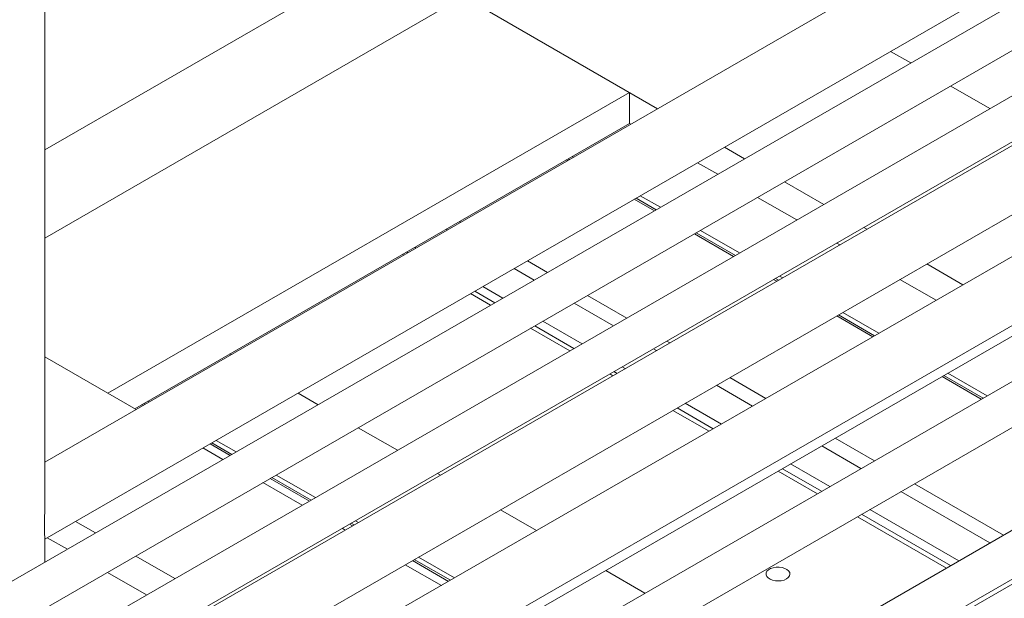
# Model space of a CAD drawing. Header units: millimetres. Extents: x 525 to 29324, y 175 to 20618.
# Tile 500 of 588: x 24418 to 24910, y 13999 to 14289. Entities that reach past the tile are written whole.
import ezdxf

# ---------------------------------------------------------------- set-up
doc = ezdxf.new("R2010")
doc.units = ezdxf.units.MM
doc.linetypes.add('SLD-Continua', pattern=[0])

msp = doc.modelspace()

# ---------------------------------------------------------------- linework, layer by layer
at = {"color": 7, "linetype": 'SLD-Continua', "lineweight": 18, "ltscale": 35}
for p, q in [((25847, 14571.62), (24666.13, 13890.09)), ((25847, 14547.14), (24708.55, 13890.09)), ((25847, 14544.69), (24710.68, 13888.87)), ((25207.9, 14465.86), (24345.76, 13968.28)), ((24355.76, 13950.96), (25217.9, 14448.54)), ((25247.5, 14443.01), (24385.36, 13945.43)), ((24430.29, 14041.93), (24430.29, 14431.93)), ((24395.36, 13928.1), (25257.5, 14425.68)), ((25001.34, 14396.81), (24430.29, 14067.23)), ((25209.64, 14396.29), (24440.84, 13952.57)), ((24430.29, 14223.47), (24722.7, 14392.23)), ((24430.29, 14223.47), (24722.7, 14392.23)), ((24430.29, 14223.47), (24722.7, 14392.23)), ((24430.29, 14223.47), (24722.7, 14392.23)), ((24430.29, 14223.47), (24722.7, 14392.23)), ((24430.29, 14223.47), (24722.7, 14392.23)), ((24430.29, 14223.47), (24722.7, 14392.23)), ((24430.29, 14223.47), (24722.7, 14392.23)), ((24430.29, 14028.67), (25018.04, 14367.88)), ((24455.84, 13926.59), (25224.64, 14370.3)), ((25257.73, 14368.53), (24488.92, 13924.82)), ((24503.92, 13898.84), (25272.72, 14342.55)), ((24502.13, 13892.52), (25217.91, 14305.63)), ((24430.29, 14179.38), (24639.61, 14300.19)), ((24430.29, 14179.38), (24639.61, 14300.19)), ((24430.29, 14179.38), (24639.61, 14300.19)), ((24430.29, 14179.38), (24639.61, 14300.19)), ((24430.29, 14179.38), (24639.61, 14300.19)), ((24430.29, 14179.38), (24639.61, 14300.19)), ((24430.29, 14179.38), (24639.61, 14300.19)), ((24430.29, 14179.38), (24639.61, 14300.19)), ((25247.5, 14300.09), (24531.73, 13886.99)), ((24736.77, 14244.11), (24639.61, 14300.19)), ((24736.77, 14244.11), (24639.61, 14300.19)), ((24736.77, 14244.11), (24639.61, 14300.19)), ((24736.77, 14244.11), (24639.61, 14300.19)), ((24736.77, 14244.11), (24639.61, 14300.19)), ((24736.77, 14244.11), (24639.61, 14300.19)), ((24736.77, 14244.11), (24639.61, 14300.19)), ((24736.77, 14244.11), (24639.61, 14300.19)), ((24722.7, 14252.24), (24639.61, 14300.19)), ((24722.7, 14252.24), (24639.61, 14300.19)), ((24722.7, 14252.24), (24639.61, 14300.19)), ((24722.7, 14252.24), (24639.61, 14300.19)), ((24722.7, 14252.24), (24639.61, 14300.19)), ((24722.7, 14252.24), (24639.61, 14300.19)), ((24722.7, 14252.24), (24639.61, 14300.19)), ((24722.7, 14252.24), (24639.61, 14300.19)), ((24541.73, 13869.67), (25257.51, 14282.78)), ((24863.31, 14266.98), (24853.27, 14272.78)), ((24863.31, 14266.98), (24853.27, 14272.78)), ((24863.31, 14266.98), (24853.27, 14272.78)), ((24863.31, 14266.98), (24853.27, 14272.78)), ((24863.31, 14266.98), (24853.27, 14272.78)), ((24863.31, 14266.98), (24853.27, 14272.78)), ((24863.31, 14266.98), (24853.27, 14272.78)), ((24863.31, 14266.98), (24853.27, 14272.78)), ((24902.91, 14244.13), (24883.32, 14255.44)), ((24902.91, 14244.13), (24883.32, 14255.44)), ((24902.91, 14244.13), (24883.32, 14255.44)), ((24902.91, 14244.13), (24883.32, 14255.44)), ((24902.91, 14244.13), (24883.32, 14255.44)), ((24902.91, 14244.13), (24883.32, 14255.44)), ((24902.91, 14244.13), (24883.32, 14255.44)), ((24902.91, 14244.13), (24883.32, 14255.44)), ((24461.88, 14101.71), (24722.7, 14252.24)), ((24461.88, 14101.71), (24722.7, 14252.24)), ((24461.88, 14101.71), (24722.7, 14252.24)), ((24461.88, 14101.71), (24722.7, 14252.24)), ((24461.88, 14101.71), (24722.7, 14252.24)), ((24461.88, 14101.71), (24722.7, 14252.24)), ((24461.88, 14101.71), (24722.7, 14252.24)), ((24461.88, 14101.71), (24722.7, 14252.24)), ((24722.7, 14236.72), (24722.7, 14252.24)), ((24722.7, 14236.72), (24722.7, 14252.24)), ((24722.7, 14236.72), (24722.7, 14252.24)), ((24722.7, 14236.72), (24722.7, 14252.24)), ((24722.7, 14236.72), (24722.7, 14252.24)), ((24722.7, 14236.72), (24722.7, 14252.24)), ((24722.7, 14236.72), (24722.7, 14252.24)), ((24722.7, 14236.72), (24722.7, 14252.24)), ((24475.32, 14093.95), (24722.7, 14236.72)), ((24475.32, 14093.95), (24722.7, 14236.72)), ((24475.32, 14093.95), (24722.7, 14236.72)), ((24475.32, 14093.95), (24722.7, 14236.72)), ((24475.32, 14093.95), (24722.7, 14236.72)), ((24475.32, 14093.95), (24722.7, 14236.72)), ((24475.32, 14093.95), (24722.7, 14236.72)), ((24475.32, 14093.95), (24722.7, 14236.72)), ((24723.33, 14236.35), (24722.7, 14236.72)), ((24723.33, 14236.35), (24722.7, 14236.72)), ((24723.33, 14236.35), (24722.7, 14236.72)), ((24723.33, 14236.35), (24722.7, 14236.72)), ((24723.33, 14236.35), (24722.7, 14236.72)), ((24723.33, 14236.35), (24722.7, 14236.72)), ((24723.33, 14236.35), (24722.7, 14236.72)), ((24723.33, 14236.35), (24722.7, 14236.72)), ((24780.23, 14219.03), (24770.18, 14224.83)), ((24780.23, 14219.03), (24770.18, 14224.83)), ((24780.23, 14219.03), (24770.18, 14224.83)), ((24780.23, 14219.03), (24770.18, 14224.83)), ((24780.23, 14219.03), (24770.18, 14224.83)), ((24780.23, 14219.03), (24770.18, 14224.83)), ((24780.23, 14219.03), (24770.18, 14224.83)), ((24780.23, 14219.03), (24770.18, 14224.83)), ((24692.6, 14218.62), (24691.97, 14218.99)), ((24692.6, 14218.62), (24691.97, 14218.99)), ((24692.6, 14218.62), (24691.97, 14218.99)), ((24692.6, 14218.62), (24691.97, 14218.99)), ((24692.6, 14218.62), (24691.97, 14218.99)), ((24692.6, 14218.62), (24691.97, 14218.99)), ((24692.6, 14218.62), (24691.97, 14218.99)), ((24692.6, 14218.62), (24691.97, 14218.99)), ((24694.69, 14219.83), (24694.06, 14220.19)), ((24694.69, 14219.83), (24694.06, 14220.19)), ((24694.69, 14219.83), (24694.06, 14220.19)), ((24694.69, 14219.83), (24694.06, 14220.19)), ((24694.69, 14219.83), (24694.06, 14220.19)), ((24694.69, 14219.83), (24694.06, 14220.19)), ((24694.69, 14219.83), (24694.06, 14220.19)), ((24694.69, 14219.83), (24694.06, 14220.19)), ((24691.06, 14218.46), (24691.69, 14218.1)), ((24691.06, 14218.46), (24691.69, 14218.1)), ((24691.06, 14218.46), (24691.69, 14218.1)), ((24691.06, 14218.46), (24691.69, 14218.1)), ((24691.06, 14218.46), (24691.69, 14218.1)), ((24691.06, 14218.46), (24691.69, 14218.1)), ((24691.06, 14218.46), (24691.69, 14218.1)), ((24691.06, 14218.46), (24691.69, 14218.1)), ((24766.79, 14211.27), (24756.74, 14217.07)), ((24766.79, 14211.27), (24756.74, 14217.07)), ((24766.79, 14211.27), (24756.74, 14217.07)), ((24766.79, 14211.27), (24756.74, 14217.07)), ((24766.79, 14211.27), (24756.74, 14217.07)), ((24766.79, 14211.27), (24756.74, 14217.07)), ((24766.79, 14211.27), (24756.74, 14217.07)), ((24766.79, 14211.27), (24756.74, 14217.07)), ((24819.83, 14196.18), (24800.23, 14207.49)), ((24819.83, 14196.18), (24800.23, 14207.49)), ((24819.83, 14196.18), (24800.23, 14207.49)), ((24819.83, 14196.18), (24800.23, 14207.49)), ((24819.83, 14196.18), (24800.23, 14207.49)), ((24819.83, 14196.18), (24800.23, 14207.49)), ((24819.83, 14196.18), (24800.23, 14207.49)), ((24819.83, 14196.18), (24800.23, 14207.49)), ((24736.06, 14193.54), (24726.01, 14199.34)), ((24736.06, 14193.54), (24726.01, 14199.34)), ((24736.06, 14193.54), (24726.01, 14199.34)), ((24736.06, 14193.54), (24726.01, 14199.34)), ((24736.06, 14193.54), (24726.01, 14199.34)), ((24736.06, 14193.54), (24726.01, 14199.34)), ((24736.06, 14193.54), (24726.01, 14199.34)), ((24736.06, 14193.54), (24726.01, 14199.34)), ((24738.15, 14194.75), (24728.1, 14200.54)), ((24738.15, 14194.75), (24728.1, 14200.54)), ((24738.15, 14194.75), (24728.1, 14200.54)), ((24738.15, 14194.75), (24728.1, 14200.54)), ((24738.15, 14194.75), (24728.1, 14200.54)), ((24738.15, 14194.75), (24728.1, 14200.54)), ((24738.15, 14194.75), (24728.1, 14200.54)), ((24738.15, 14194.75), (24728.1, 14200.54)), ((24806.39, 14188.42), (24786.79, 14199.73)), ((24806.39, 14188.42), (24786.79, 14199.73)), ((24806.39, 14188.42), (24786.79, 14199.73)), ((24806.39, 14188.42), (24786.79, 14199.73)), ((24806.39, 14188.42), (24786.79, 14199.73)), ((24806.39, 14188.42), (24786.79, 14199.73)), ((24806.39, 14188.42), (24786.79, 14199.73)), ((24806.39, 14188.42), (24786.79, 14199.73)), ((24725.1, 14198.81), (24735.15, 14193.01)), ((24725.1, 14198.81), (24735.15, 14193.01)), ((24725.1, 14198.81), (24735.15, 14193.01)), ((24725.1, 14198.81), (24735.15, 14193.01)), ((24725.1, 14198.81), (24735.15, 14193.01)), ((24725.1, 14198.81), (24735.15, 14193.01)), ((24725.1, 14198.81), (24735.15, 14193.01)), ((24725.1, 14198.81), (24735.15, 14193.01)), ((24638.26, 14187.26), (24637.63, 14187.62)), ((24638.26, 14187.26), (24637.63, 14187.62)), ((24638.26, 14187.26), (24637.63, 14187.62)), ((24638.26, 14187.26), (24637.63, 14187.62)), ((24638.26, 14187.26), (24637.63, 14187.62)), ((24638.26, 14187.26), (24637.63, 14187.62)), ((24638.26, 14187.26), (24637.63, 14187.62)), ((24638.26, 14187.26), (24637.63, 14187.62)), ((24841.38, 14183.74), (24839.83, 14184.63)), ((24841.38, 14183.74), (24839.83, 14184.63)), ((24841.38, 14183.74), (24839.83, 14184.63)), ((24841.38, 14183.74), (24839.83, 14184.63)), ((24841.38, 14183.74), (24839.83, 14184.63)), ((24841.38, 14183.74), (24839.83, 14184.63)), ((24841.38, 14183.74), (24839.83, 14184.63)), ((24841.38, 14183.74), (24839.83, 14184.63)), ((24631.58, 14183.4), (24630.95, 14183.77)), ((24631.58, 14183.4), (24630.95, 14183.77)), ((24631.58, 14183.4), (24630.95, 14183.77)), ((24631.58, 14183.4), (24630.95, 14183.77)), ((24631.58, 14183.4), (24630.95, 14183.77)), ((24631.58, 14183.4), (24630.95, 14183.77)), ((24631.58, 14183.4), (24630.95, 14183.77)), ((24631.58, 14183.4), (24630.95, 14183.77)), ((24755.16, 14181.47), (24774.75, 14170.16)), ((24755.16, 14181.47), (24774.75, 14170.16)), ((24755.16, 14181.47), (24774.75, 14170.16)), ((24755.16, 14181.47), (24774.75, 14170.16)), ((24755.16, 14181.47), (24774.75, 14170.16)), ((24755.16, 14181.47), (24774.75, 14170.16)), ((24755.16, 14181.47), (24774.75, 14170.16)), ((24755.16, 14181.47), (24774.75, 14170.16)), ((24775.66, 14170.69), (24756.06, 14181.99)), ((24775.66, 14170.69), (24756.06, 14181.99)), ((24775.66, 14170.69), (24756.06, 14181.99)), ((24775.66, 14170.69), (24756.06, 14181.99)), ((24775.66, 14170.69), (24756.06, 14181.99)), ((24775.66, 14170.69), (24756.06, 14181.99)), ((24775.66, 14170.69), (24756.06, 14181.99)), ((24775.66, 14170.69), (24756.06, 14181.99)), ((24777.75, 14171.89), (24758.15, 14183.2)), ((24777.75, 14171.89), (24758.15, 14183.2)), ((24777.75, 14171.89), (24758.15, 14183.2)), ((24777.75, 14171.89), (24758.15, 14183.2)), ((24777.75, 14171.89), (24758.15, 14183.2)), ((24777.75, 14171.89), (24758.15, 14183.2)), ((24777.75, 14171.89), (24758.15, 14183.2)), ((24777.75, 14171.89), (24758.15, 14183.2)), ((24615.94, 14174.38), (24615.31, 14174.74)), ((24615.94, 14174.38), (24615.31, 14174.74)), ((24615.94, 14174.38), (24615.31, 14174.74)), ((24615.94, 14174.38), (24615.31, 14174.74)), ((24615.94, 14174.38), (24615.31, 14174.74)), ((24615.94, 14174.38), (24615.31, 14174.74)), ((24615.94, 14174.38), (24615.31, 14174.74)), ((24615.94, 14174.38), (24615.31, 14174.74)), ((24827.93, 14175.98), (24826.39, 14176.87)), ((24827.93, 14175.98), (24826.39, 14176.87)), ((24827.93, 14175.98), (24826.39, 14176.87)), ((24827.93, 14175.98), (24826.39, 14176.87)), ((24827.93, 14175.98), (24826.39, 14176.87)), ((24827.93, 14175.98), (24826.39, 14176.87)), ((24827.93, 14175.98), (24826.39, 14176.87)), ((24827.93, 14175.98), (24826.39, 14176.87)), ((24609.79, 14170.83), (24609.16, 14171.19)), ((24609.79, 14170.83), (24609.16, 14171.19)), ((24609.79, 14170.83), (24609.16, 14171.19)), ((24609.79, 14170.83), (24609.16, 14171.19)), ((24609.79, 14170.83), (24609.16, 14171.19)), ((24609.79, 14170.83), (24609.16, 14171.19)), ((24609.79, 14170.83), (24609.16, 14171.19)), ((24609.79, 14170.83), (24609.16, 14171.19)), ((24611.88, 14172.03), (24611.25, 14172.4)), ((24611.88, 14172.03), (24611.25, 14172.4)), ((24611.88, 14172.03), (24611.25, 14172.4)), ((24611.88, 14172.03), (24611.25, 14172.4)), ((24611.88, 14172.03), (24611.25, 14172.4)), ((24611.88, 14172.03), (24611.25, 14172.4)), ((24611.88, 14172.03), (24611.25, 14172.4)), ((24611.88, 14172.03), (24611.25, 14172.4)), ((24681.72, 14162.18), (24671.67, 14167.97)), ((24681.72, 14162.18), (24671.67, 14167.97)), ((24681.72, 14162.18), (24671.67, 14167.97)), ((24681.72, 14162.18), (24671.67, 14167.97)), ((24681.72, 14162.18), (24671.67, 14167.97)), ((24681.72, 14162.18), (24671.67, 14167.97)), ((24681.72, 14162.18), (24671.67, 14167.97)), ((24681.72, 14162.18), (24671.67, 14167.97)), ((24889.46, 14155.99), (24871.38, 14166.42)), ((24889.46, 14155.99), (24871.38, 14166.42)), ((24889.46, 14155.99), (24871.38, 14166.42)), ((24889.46, 14155.99), (24871.38, 14166.42)), ((24889.46, 14155.99), (24871.38, 14166.42)), ((24889.46, 14155.99), (24871.38, 14166.42)), ((24889.46, 14155.99), (24871.38, 14166.42)), ((24889.46, 14155.99), (24871.38, 14166.42)), ((24675.04, 14158.32), (24664.99, 14164.12)), ((24675.04, 14158.32), (24664.99, 14164.12)), ((24675.04, 14158.32), (24664.99, 14164.12)), ((24675.04, 14158.32), (24664.99, 14164.12)), ((24675.04, 14158.32), (24664.99, 14164.12)), ((24675.04, 14158.32), (24664.99, 14164.12)), ((24675.04, 14158.32), (24664.99, 14164.12)), ((24675.04, 14158.32), (24664.99, 14164.12)), ((24799.3, 14159.46), (24797.75, 14160.35)), ((24799.3, 14159.46), (24797.75, 14160.35)), ((24799.3, 14159.46), (24797.75, 14160.35)), ((24799.3, 14159.46), (24797.75, 14160.35)), ((24799.3, 14159.46), (24797.75, 14160.35)), ((24799.3, 14159.46), (24797.75, 14160.35)), ((24799.3, 14159.46), (24797.75, 14160.35)), ((24799.3, 14159.46), (24797.75, 14160.35)), ((24659.4, 14149.3), (24649.35, 14155.09)), ((24659.4, 14149.3), (24649.35, 14155.09)), ((24659.4, 14149.3), (24649.35, 14155.09)), ((24659.4, 14149.3), (24649.35, 14155.09)), ((24659.4, 14149.3), (24649.35, 14155.09)), ((24659.4, 14149.3), (24649.35, 14155.09)), ((24659.4, 14149.3), (24649.35, 14155.09)), ((24659.4, 14149.3), (24649.35, 14155.09)), ((24794.75, 14158.61), (24796.3, 14157.72)), ((24794.75, 14158.61), (24796.3, 14157.72)), ((24794.75, 14158.61), (24796.3, 14157.72)), ((24794.75, 14158.61), (24796.3, 14157.72)), ((24794.75, 14158.61), (24796.3, 14157.72)), ((24794.75, 14158.61), (24796.3, 14157.72)), ((24794.75, 14158.61), (24796.3, 14157.72)), ((24794.75, 14158.61), (24796.3, 14157.72)), ((24797.21, 14158.25), (24795.66, 14159.14)), ((24797.21, 14158.25), (24795.66, 14159.14)), ((24797.21, 14158.25), (24795.66, 14159.14)), ((24797.21, 14158.25), (24795.66, 14159.14)), ((24797.21, 14158.25), (24795.66, 14159.14)), ((24797.21, 14158.25), (24795.66, 14159.14)), ((24797.21, 14158.25), (24795.66, 14159.14)), ((24797.21, 14158.25), (24795.66, 14159.14)), ((24876.02, 14148.23), (24857.94, 14158.66)), ((24876.02, 14148.23), (24857.94, 14158.66)), ((24876.02, 14148.23), (24857.94, 14158.66)), ((24876.02, 14148.23), (24857.94, 14158.66)), ((24876.02, 14148.23), (24857.94, 14158.66)), ((24876.02, 14148.23), (24857.94, 14158.66)), ((24876.02, 14148.23), (24857.94, 14158.66)), ((24876.02, 14148.23), (24857.94, 14158.66)), ((24653.25, 14145.75), (24643.2, 14151.55)), ((24653.25, 14145.75), (24643.2, 14151.55)), ((24653.25, 14145.75), (24643.2, 14151.55)), ((24653.25, 14145.75), (24643.2, 14151.55)), ((24653.25, 14145.75), (24643.2, 14151.55)), ((24653.25, 14145.75), (24643.2, 14151.55)), ((24653.25, 14145.75), (24643.2, 14151.55)), ((24653.25, 14145.75), (24643.2, 14151.55)), ((24655.34, 14146.95), (24645.29, 14152.75)), ((24655.34, 14146.95), (24645.29, 14152.75)), ((24655.34, 14146.95), (24645.29, 14152.75)), ((24655.34, 14146.95), (24645.29, 14152.75)), ((24655.34, 14146.95), (24645.29, 14152.75)), ((24655.34, 14146.95), (24645.29, 14152.75)), ((24655.34, 14146.95), (24645.29, 14152.75)), ((24655.34, 14146.95), (24645.29, 14152.75)), ((24721.32, 14139.32), (24701.72, 14150.63)), ((24721.32, 14139.32), (24701.72, 14150.63)), ((24721.32, 14139.32), (24701.72, 14150.63)), ((24721.32, 14139.32), (24701.72, 14150.63)), ((24721.32, 14139.32), (24701.72, 14150.63)), ((24721.32, 14139.32), (24701.72, 14150.63)), ((24721.32, 14139.32), (24701.72, 14150.63)), ((24721.32, 14139.32), (24701.72, 14150.63)), ((24714.64, 14135.47), (24695.05, 14146.78)), ((24714.64, 14135.47), (24695.05, 14146.78)), ((24714.64, 14135.47), (24695.05, 14146.78)), ((24714.64, 14135.47), (24695.05, 14146.78)), ((24714.64, 14135.47), (24695.05, 14146.78)), ((24714.64, 14135.47), (24695.05, 14146.78)), ((24714.64, 14135.47), (24695.05, 14146.78)), ((24714.64, 14135.47), (24695.05, 14146.78)), ((24826.3, 14140.41), (24844.38, 14129.97)), ((24826.3, 14140.41), (24844.38, 14129.97)), ((24826.3, 14140.41), (24844.38, 14129.97)), ((24826.3, 14140.41), (24844.38, 14129.97)), ((24826.3, 14140.41), (24844.38, 14129.97)), ((24826.3, 14140.41), (24844.38, 14129.97)), ((24826.3, 14140.41), (24844.38, 14129.97)), ((24826.3, 14140.41), (24844.38, 14129.97)), ((24845.29, 14130.5), (24827.21, 14140.93)), ((24845.29, 14130.5), (24827.21, 14140.93)), ((24845.29, 14130.5), (24827.21, 14140.93)), ((24845.29, 14130.5), (24827.21, 14140.93)), ((24845.29, 14130.5), (24827.21, 14140.93)), ((24845.29, 14130.5), (24827.21, 14140.93)), ((24845.29, 14130.5), (24827.21, 14140.93)), ((24845.29, 14130.5), (24827.21, 14140.93)), ((24847.38, 14131.7), (24829.3, 14142.14)), ((24847.38, 14131.7), (24829.3, 14142.14)), ((24847.38, 14131.7), (24829.3, 14142.14)), ((24847.38, 14131.7), (24829.3, 14142.14)), ((24847.38, 14131.7), (24829.3, 14142.14)), ((24847.38, 14131.7), (24829.3, 14142.14)), ((24847.38, 14131.7), (24829.3, 14142.14)), ((24847.38, 14131.7), (24829.3, 14142.14)), ((24694.94, 14124.1), (24675.35, 14135.41)), ((24694.94, 14124.1), (24675.35, 14135.41)), ((24694.94, 14124.1), (24675.35, 14135.41)), ((24694.94, 14124.1), (24675.35, 14135.41)), ((24694.94, 14124.1), (24675.35, 14135.41)), ((24694.94, 14124.1), (24675.35, 14135.41)), ((24694.94, 14124.1), (24675.35, 14135.41)), ((24694.94, 14124.1), (24675.35, 14135.41)), ((24699, 14126.44), (24679.41, 14137.75)), ((24699, 14126.44), (24679.41, 14137.75)), ((24699, 14126.44), (24679.41, 14137.75)), ((24699, 14126.44), (24679.41, 14137.75)), ((24699, 14126.44), (24679.41, 14137.75)), ((24699, 14126.44), (24679.41, 14137.75)), ((24699, 14126.44), (24679.41, 14137.75)), ((24699, 14126.44), (24679.41, 14137.75)), ((24692.85, 14122.89), (24673.26, 14134.2)), ((24692.85, 14122.89), (24673.26, 14134.2)), ((24692.85, 14122.89), (24673.26, 14134.2)), ((24692.85, 14122.89), (24673.26, 14134.2)), ((24692.85, 14122.89), (24673.26, 14134.2)), ((24692.85, 14122.89), (24673.26, 14134.2)), ((24692.85, 14122.89), (24673.26, 14134.2)), ((24692.85, 14122.89), (24673.26, 14134.2)), ((24742.86, 14126.89), (24741.32, 14127.78)), ((24742.86, 14126.89), (24741.32, 14127.78)), ((24742.86, 14126.89), (24741.32, 14127.78)), ((24742.86, 14126.89), (24741.32, 14127.78)), ((24742.86, 14126.89), (24741.32, 14127.78)), ((24742.86, 14126.89), (24741.32, 14127.78)), ((24742.86, 14126.89), (24741.32, 14127.78)), ((24742.86, 14126.89), (24741.32, 14127.78)), ((24523.57, 14121.07), (24522.94, 14121.43)), ((24523.57, 14121.07), (24522.94, 14121.43)), ((24523.57, 14121.07), (24522.94, 14121.43)), ((24523.57, 14121.07), (24522.94, 14121.43)), ((24523.57, 14121.07), (24522.94, 14121.43)), ((24523.57, 14121.07), (24522.94, 14121.43)), ((24523.57, 14121.07), (24522.94, 14121.43)), ((24523.57, 14121.07), (24522.94, 14121.43)), ((24736.19, 14123.03), (24734.64, 14123.92)), ((24736.19, 14123.03), (24734.64, 14123.92)), ((24736.19, 14123.03), (24734.64, 14123.92)), ((24736.19, 14123.03), (24734.64, 14123.92)), ((24736.19, 14123.03), (24734.64, 14123.92)), ((24736.19, 14123.03), (24734.64, 14123.92)), ((24736.19, 14123.03), (24734.64, 14123.92)), ((24736.19, 14123.03), (24734.64, 14123.92)), ((24475.96, 14093.58), (24430.29, 14119.94)), ((24475.96, 14093.58), (24430.29, 14119.94)), ((24475.96, 14093.58), (24430.29, 14119.94)), ((24475.96, 14093.58), (24430.29, 14119.94)), ((24475.96, 14093.58), (24430.29, 14119.94)), ((24475.96, 14093.58), (24430.29, 14119.94)), ((24475.96, 14093.58), (24430.29, 14119.94)), ((24475.96, 14093.58), (24430.29, 14119.94)), ((24714.4, 14110.46), (24712.85, 14111.35)), ((24714.4, 14110.46), (24712.85, 14111.35)), ((24714.4, 14110.46), (24712.85, 14111.35)), ((24714.4, 14110.46), (24712.85, 14111.35)), ((24714.4, 14110.46), (24712.85, 14111.35)), ((24714.4, 14110.46), (24712.85, 14111.35)), ((24714.4, 14110.46), (24712.85, 14111.35)), ((24714.4, 14110.46), (24712.85, 14111.35)), ((24716.49, 14111.66), (24714.95, 14112.55)), ((24716.49, 14111.66), (24714.95, 14112.55)), ((24716.49, 14111.66), (24714.95, 14112.55)), ((24716.49, 14111.66), (24714.95, 14112.55)), ((24716.49, 14111.66), (24714.95, 14112.55)), ((24716.49, 14111.66), (24714.95, 14112.55)), ((24716.49, 14111.66), (24714.95, 14112.55)), ((24716.49, 14111.66), (24714.95, 14112.55)), ((24720.55, 14114.01), (24719, 14114.9)), ((24720.55, 14114.01), (24719, 14114.9)), ((24720.55, 14114.01), (24719, 14114.9)), ((24720.55, 14114.01), (24719, 14114.9)), ((24720.55, 14114.01), (24719, 14114.9)), ((24720.55, 14114.01), (24719, 14114.9)), ((24720.55, 14114.01), (24719, 14114.9)), ((24720.55, 14114.01), (24719, 14114.9)), ((24899.47, 14099.23), (24879.87, 14110.54)), ((24899.47, 14099.23), (24879.87, 14110.54)), ((24899.47, 14099.23), (24879.87, 14110.54)), ((24899.47, 14099.23), (24879.87, 14110.54)), ((24899.47, 14099.23), (24879.87, 14110.54)), ((24899.47, 14099.23), (24879.87, 14110.54)), ((24899.47, 14099.23), (24879.87, 14110.54)), ((24899.47, 14099.23), (24879.87, 14110.54)), ((24901.56, 14100.44), (24881.96, 14111.74)), ((24901.56, 14100.44), (24881.96, 14111.74)), ((24901.56, 14100.44), (24881.96, 14111.74)), ((24901.56, 14100.44), (24881.96, 14111.74)), ((24901.56, 14100.44), (24881.96, 14111.74)), ((24901.56, 14100.44), (24881.96, 14111.74)), ((24901.56, 14100.44), (24881.96, 14111.74)), ((24901.56, 14100.44), (24881.96, 14111.74)), ((24784.27, 14095.28), (24766.19, 14105.71)), ((24784.27, 14095.28), (24766.19, 14105.71)), ((24784.27, 14095.28), (24766.19, 14105.71)), ((24784.27, 14095.28), (24766.19, 14105.71)), ((24784.27, 14095.28), (24766.19, 14105.71)), ((24784.27, 14095.28), (24766.19, 14105.71)), ((24784.27, 14095.28), (24766.19, 14105.71)), ((24784.27, 14095.28), (24766.19, 14105.71)), ((24790.95, 14099.13), (24772.87, 14109.57)), ((24790.95, 14099.13), (24772.87, 14109.57)), ((24790.95, 14099.13), (24772.87, 14109.57)), ((24790.95, 14099.13), (24772.87, 14109.57)), ((24790.95, 14099.13), (24772.87, 14109.57)), ((24790.95, 14099.13), (24772.87, 14109.57)), ((24790.95, 14099.13), (24772.87, 14109.57)), ((24790.95, 14099.13), (24772.87, 14109.57)), ((24878.97, 14110.01), (24898.56, 14098.7)), ((24878.97, 14110.01), (24898.56, 14098.7)), ((24878.97, 14110.01), (24898.56, 14098.7)), ((24878.97, 14110.01), (24898.56, 14098.7)), ((24878.97, 14110.01), (24898.56, 14098.7)), ((24878.97, 14110.01), (24898.56, 14098.7)), ((24878.97, 14110.01), (24898.56, 14098.7)), ((24878.97, 14110.01), (24898.56, 14098.7)), ((24567.03, 14095.98), (24556.98, 14101.78)), ((24567.03, 14095.98), (24556.98, 14101.78)), ((24567.03, 14095.98), (24556.98, 14101.78)), ((24567.03, 14095.98), (24556.98, 14101.78)), ((24567.03, 14095.98), (24556.98, 14101.78)), ((24567.03, 14095.98), (24556.98, 14101.78)), ((24567.03, 14095.98), (24556.98, 14101.78)), ((24567.03, 14095.98), (24556.98, 14101.78)), ((24478.93, 14096.03), (24479.56, 14095.66)), ((24478.93, 14096.03), (24479.56, 14095.66)), ((24478.93, 14096.03), (24479.56, 14095.66)), ((24478.93, 14096.03), (24479.56, 14095.66)), ((24478.93, 14096.03), (24479.56, 14095.66)), ((24478.93, 14096.03), (24479.56, 14095.66)), ((24478.93, 14096.03), (24479.56, 14095.66)), ((24478.93, 14096.03), (24479.56, 14095.66)), ((24480.47, 14096.19), (24479.84, 14096.55)), ((24480.47, 14096.19), (24479.84, 14096.55)), ((24480.47, 14096.19), (24479.84, 14096.55)), ((24480.47, 14096.19), (24479.84, 14096.55)), ((24480.47, 14096.19), (24479.84, 14096.55)), ((24480.47, 14096.19), (24479.84, 14096.55)), ((24480.47, 14096.19), (24479.84, 14096.55)), ((24480.47, 14096.19), (24479.84, 14096.55)), ((24482.56, 14097.4), (24481.93, 14097.76)), ((24482.56, 14097.4), (24481.93, 14097.76)), ((24482.56, 14097.4), (24481.93, 14097.76)), ((24482.56, 14097.4), (24481.93, 14097.76)), ((24482.56, 14097.4), (24481.93, 14097.76)), ((24482.56, 14097.4), (24481.93, 14097.76)), ((24482.56, 14097.4), (24481.93, 14097.76)), ((24482.56, 14097.4), (24481.93, 14097.76)), ((24768.63, 14086.25), (24750.55, 14096.69)), ((24768.63, 14086.25), (24750.55, 14096.69)), ((24768.63, 14086.25), (24750.55, 14096.69)), ((24768.63, 14086.25), (24750.55, 14096.69)), ((24768.63, 14086.25), (24750.55, 14096.69)), ((24768.63, 14086.25), (24750.55, 14096.69)), ((24768.63, 14086.25), (24750.55, 14096.69)), ((24768.63, 14086.25), (24750.55, 14096.69)), ((24762.48, 14082.71), (24744.41, 14093.14)), ((24762.48, 14082.71), (24744.41, 14093.14)), ((24762.48, 14082.71), (24744.41, 14093.14)), ((24762.48, 14082.71), (24744.41, 14093.14)), ((24762.48, 14082.71), (24744.41, 14093.14)), ((24762.48, 14082.71), (24744.41, 14093.14)), ((24762.48, 14082.71), (24744.41, 14093.14)), ((24762.48, 14082.71), (24744.41, 14093.14)), ((24764.57, 14083.91), (24746.5, 14094.34)), ((24764.57, 14083.91), (24746.5, 14094.34)), ((24764.57, 14083.91), (24746.5, 14094.34)), ((24764.57, 14083.91), (24746.5, 14094.34)), ((24764.57, 14083.91), (24746.5, 14094.34)), ((24764.57, 14083.91), (24746.5, 14094.34)), ((24764.57, 14083.91), (24746.5, 14094.34)), ((24764.57, 14083.91), (24746.5, 14094.34)), ((24606.63, 14073.13), (24587.04, 14084.44)), ((24606.63, 14073.13), (24587.04, 14084.44)), ((24606.63, 14073.13), (24587.04, 14084.44)), ((24606.63, 14073.13), (24587.04, 14084.44)), ((24606.63, 14073.13), (24587.04, 14084.44)), ((24606.63, 14073.13), (24587.04, 14084.44)), ((24606.63, 14073.13), (24587.04, 14084.44)), ((24606.63, 14073.13), (24587.04, 14084.44)), ((24512.97, 14076.38), (24523.02, 14070.58)), ((24512.97, 14076.38), (24523.02, 14070.58)), ((24512.97, 14076.38), (24523.02, 14070.58)), ((24512.97, 14076.38), (24523.02, 14070.58)), ((24512.97, 14076.38), (24523.02, 14070.58)), ((24512.97, 14076.38), (24523.02, 14070.58)), ((24512.97, 14076.38), (24523.02, 14070.58)), ((24512.97, 14076.38), (24523.02, 14070.58)), ((24523.93, 14071.11), (24513.88, 14076.91)), ((24523.93, 14071.11), (24513.88, 14076.91)), ((24523.93, 14071.11), (24513.88, 14076.91)), ((24523.93, 14071.11), (24513.88, 14076.91)), ((24523.93, 14071.11), (24513.88, 14076.91)), ((24523.93, 14071.11), (24513.88, 14076.91)), ((24523.93, 14071.11), (24513.88, 14076.91)), ((24523.93, 14071.11), (24513.88, 14076.91)), ((24526.02, 14072.31), (24515.97, 14078.11)), ((24526.02, 14072.31), (24515.97, 14078.11)), ((24526.02, 14072.31), (24515.97, 14078.11)), ((24526.02, 14072.31), (24515.97, 14078.11)), ((24526.02, 14072.31), (24515.97, 14078.11)), ((24526.02, 14072.31), (24515.97, 14078.11)), ((24526.02, 14072.31), (24515.97, 14078.11)), ((24526.02, 14072.31), (24515.97, 14078.11)), ((24845.13, 14067.87), (24825.53, 14079.17)), ((24845.13, 14067.87), (24825.53, 14079.17)), ((24845.13, 14067.87), (24825.53, 14079.17)), ((24845.13, 14067.87), (24825.53, 14079.17)), ((24845.13, 14067.87), (24825.53, 14079.17)), ((24845.13, 14067.87), (24825.53, 14079.17)), ((24845.13, 14067.87), (24825.53, 14079.17)), ((24845.13, 14067.87), (24825.53, 14079.17)), ((24519.41, 14068.5), (24509.37, 14074.3)), ((24519.41, 14068.5), (24509.37, 14074.3)), ((24519.41, 14068.5), (24509.37, 14074.3)), ((24519.41, 14068.5), (24509.37, 14074.3)), ((24519.41, 14068.5), (24509.37, 14074.3)), ((24519.41, 14068.5), (24509.37, 14074.3)), ((24519.41, 14068.5), (24509.37, 14074.3)), ((24519.41, 14068.5), (24509.37, 14074.3)), ((24838.45, 14064.01), (24818.86, 14075.32)), ((24838.45, 14064.01), (24818.86, 14075.32)), ((24838.45, 14064.01), (24818.86, 14075.32)), ((24838.45, 14064.01), (24818.86, 14075.32)), ((24838.45, 14064.01), (24818.86, 14075.32)), ((24838.45, 14064.01), (24818.86, 14075.32)), ((24838.45, 14064.01), (24818.86, 14075.32)), ((24838.45, 14064.01), (24818.86, 14075.32)), ((24822.81, 14054.99), (24803.22, 14066.29)), ((24822.81, 14054.99), (24803.22, 14066.29)), ((24822.81, 14054.99), (24803.22, 14066.29)), ((24822.81, 14054.99), (24803.22, 14066.29)), ((24822.81, 14054.99), (24803.22, 14066.29)), ((24822.81, 14054.99), (24803.22, 14066.29)), ((24822.81, 14054.99), (24803.22, 14066.29)), ((24822.81, 14054.99), (24803.22, 14066.29)), ((24628.18, 14060.69), (24626.63, 14061.58)), ((24628.18, 14060.69), (24626.63, 14061.58)), ((24628.18, 14060.69), (24626.63, 14061.58)), ((24628.18, 14060.69), (24626.63, 14061.58)), ((24628.18, 14060.69), (24626.63, 14061.58)), ((24628.18, 14060.69), (24626.63, 14061.58)), ((24628.18, 14060.69), (24626.63, 14061.58)), ((24628.18, 14060.69), (24626.63, 14061.58)), ((24816.66, 14051.44), (24797.07, 14062.74)), ((24816.66, 14051.44), (24797.07, 14062.74)), ((24816.66, 14051.44), (24797.07, 14062.74)), ((24816.66, 14051.44), (24797.07, 14062.74)), ((24816.66, 14051.44), (24797.07, 14062.74)), ((24816.66, 14051.44), (24797.07, 14062.74)), ((24816.66, 14051.44), (24797.07, 14062.74)), ((24816.66, 14051.44), (24797.07, 14062.74)), ((24818.75, 14052.64), (24799.16, 14063.95)), ((24818.75, 14052.64), (24799.16, 14063.95)), ((24818.75, 14052.64), (24799.16, 14063.95)), ((24818.75, 14052.64), (24799.16, 14063.95)), ((24818.75, 14052.64), (24799.16, 14063.95)), ((24818.75, 14052.64), (24799.16, 14063.95)), ((24818.75, 14052.64), (24799.16, 14063.95)), ((24818.75, 14052.64), (24799.16, 14063.95)), ((24559.01, 14045.65), (24539.42, 14056.96)), ((24559.01, 14045.65), (24539.42, 14056.96)), ((24559.01, 14045.65), (24539.42, 14056.96)), ((24559.01, 14045.65), (24539.42, 14056.96)), ((24559.01, 14045.65), (24539.42, 14056.96)), ((24559.01, 14045.65), (24539.42, 14056.96)), ((24559.01, 14045.65), (24539.42, 14056.96)), ((24559.01, 14045.65), (24539.42, 14056.96)), ((24543.02, 14059.04), (24562.62, 14047.73)), ((24543.02, 14059.04), (24562.62, 14047.73)), ((24543.02, 14059.04), (24562.62, 14047.73)), ((24543.02, 14059.04), (24562.62, 14047.73)), ((24543.02, 14059.04), (24562.62, 14047.73)), ((24543.02, 14059.04), (24562.62, 14047.73)), ((24543.02, 14059.04), (24562.62, 14047.73)), ((24543.02, 14059.04), (24562.62, 14047.73)), ((24563.53, 14048.25), (24543.93, 14059.56)), ((24563.53, 14048.25), (24543.93, 14059.56)), ((24563.53, 14048.25), (24543.93, 14059.56)), ((24563.53, 14048.25), (24543.93, 14059.56)), ((24563.53, 14048.25), (24543.93, 14059.56)), ((24563.53, 14048.25), (24543.93, 14059.56)), ((24563.53, 14048.25), (24543.93, 14059.56)), ((24563.53, 14048.25), (24543.93, 14059.56)), ((24565.62, 14049.46), (24546.02, 14060.77)), ((24565.62, 14049.46), (24546.02, 14060.77)), ((24565.62, 14049.46), (24546.02, 14060.77)), ((24565.62, 14049.46), (24546.02, 14060.77)), ((24565.62, 14049.46), (24546.02, 14060.77)), ((24565.62, 14049.46), (24546.02, 14060.77)), ((24565.62, 14049.46), (24546.02, 14060.77)), ((24565.62, 14049.46), (24546.02, 14060.77)), ((24909.64, 14030.63), (24865.13, 14056.32)), ((24909.64, 14030.63), (24865.13, 14056.32)), ((24909.64, 14030.63), (24865.13, 14056.32)), ((24909.64, 14030.63), (24865.13, 14056.32)), ((24909.64, 14030.63), (24865.13, 14056.32)), ((24909.64, 14030.63), (24865.13, 14056.32)), ((24909.64, 14030.63), (24865.13, 14056.32)), ((24909.64, 14030.63), (24865.13, 14056.32)), ((24902.96, 14026.78), (24858.45, 14052.47)), ((24902.96, 14026.78), (24858.45, 14052.47)), ((24902.96, 14026.78), (24858.45, 14052.47)), ((24902.96, 14026.78), (24858.45, 14052.47)), ((24902.96, 14026.78), (24858.45, 14052.47)), ((24902.96, 14026.78), (24858.45, 14052.47)), ((24902.96, 14026.78), (24858.45, 14052.47)), ((24902.96, 14026.78), (24858.45, 14052.47)), ((24676.26, 14032.94), (24658.18, 14043.38)), ((24676.26, 14032.94), (24658.18, 14043.38)), ((24676.26, 14032.94), (24658.18, 14043.38)), ((24676.26, 14032.94), (24658.18, 14043.38)), ((24676.26, 14032.94), (24658.18, 14043.38)), ((24676.26, 14032.94), (24658.18, 14043.38)), ((24676.26, 14032.94), (24658.18, 14043.38)), ((24676.26, 14032.94), (24658.18, 14043.38)), ((24887.32, 14017.75), (24842.81, 14043.44)), ((24887.32, 14017.75), (24842.81, 14043.44)), ((24887.32, 14017.75), (24842.81, 14043.44)), ((24887.32, 14017.75), (24842.81, 14043.44)), ((24887.32, 14017.75), (24842.81, 14043.44)), ((24887.32, 14017.75), (24842.81, 14043.44)), ((24887.32, 14017.75), (24842.81, 14043.44)), ((24887.32, 14017.75), (24842.81, 14043.44)), ((24445.73, 14037.57), (24455.77, 14031.77)), ((24445.73, 14037.57), (24455.77, 14031.77)), ((24445.73, 14037.57), (24455.77, 14031.77)), ((24445.73, 14037.57), (24455.77, 14031.77)), ((24445.73, 14037.57), (24455.77, 14031.77)), ((24445.73, 14037.57), (24455.77, 14031.77)), ((24445.73, 14037.57), (24455.77, 14031.77)), ((24445.73, 14037.57), (24455.77, 14031.77)), ((24585.07, 14035.82), (24583.53, 14036.71)), ((24585.07, 14035.82), (24583.53, 14036.71)), ((24585.07, 14035.82), (24583.53, 14036.71)), ((24585.07, 14035.82), (24583.53, 14036.71)), ((24585.07, 14035.82), (24583.53, 14036.71)), ((24585.07, 14035.82), (24583.53, 14036.71)), ((24585.07, 14035.82), (24583.53, 14036.71)), ((24585.07, 14035.82), (24583.53, 14036.71)), ((24587.16, 14037.02), (24585.62, 14037.91)), ((24587.16, 14037.02), (24585.62, 14037.91)), ((24587.16, 14037.02), (24585.62, 14037.91)), ((24587.16, 14037.02), (24585.62, 14037.91)), ((24587.16, 14037.02), (24585.62, 14037.91)), ((24587.16, 14037.02), (24585.62, 14037.91)), ((24587.16, 14037.02), (24585.62, 14037.91)), ((24587.16, 14037.02), (24585.62, 14037.91)), ((24881.17, 14014.2), (24836.66, 14039.89)), ((24881.17, 14014.2), (24836.66, 14039.89)), ((24881.17, 14014.2), (24836.66, 14039.89)), ((24881.17, 14014.2), (24836.66, 14039.89)), ((24881.17, 14014.2), (24836.66, 14039.89)), ((24881.17, 14014.2), (24836.66, 14039.89)), ((24881.17, 14014.2), (24836.66, 14039.89)), ((24881.17, 14014.2), (24836.66, 14039.89)), ((24883.26, 14015.41), (24838.75, 14041.1)), ((24883.26, 14015.41), (24838.75, 14041.1)), ((24883.26, 14015.41), (24838.75, 14041.1)), ((24883.26, 14015.41), (24838.75, 14041.1)), ((24883.26, 14015.41), (24838.75, 14041.1)), ((24883.26, 14015.41), (24838.75, 14041.1)), ((24883.26, 14015.41), (24838.75, 14041.1)), ((24883.26, 14015.41), (24838.75, 14041.1)), ((24580.56, 14033.21), (24579.02, 14034.1)), ((24580.56, 14033.21), (24579.02, 14034.1)), ((24580.56, 14033.21), (24579.02, 14034.1)), ((24580.56, 14033.21), (24579.02, 14034.1)), ((24580.56, 14033.21), (24579.02, 14034.1)), ((24580.56, 14033.21), (24579.02, 14034.1)), ((24580.56, 14033.21), (24579.02, 14034.1)), ((24580.56, 14033.21), (24579.02, 14034.1)), ((24582.62, 14036.18), (24584.16, 14035.29)), ((24582.62, 14036.18), (24584.16, 14035.29)), ((24582.62, 14036.18), (24584.16, 14035.29)), ((24582.62, 14036.18), (24584.16, 14035.29)), ((24582.62, 14036.18), (24584.16, 14035.29)), ((24582.62, 14036.18), (24584.16, 14035.29)), ((24582.62, 14036.18), (24584.16, 14035.29)), ((24582.62, 14036.18), (24584.16, 14035.29)), ((24430.29, 14017.07), (24430.29, 14029.63)), ((24441.63, 14023.61), (24431.58, 14029.41)), ((24441.63, 14023.61), (24431.58, 14029.41)), ((24441.63, 14023.61), (24431.58, 14029.41)), ((24441.63, 14023.61), (24431.58, 14029.41)), ((24441.63, 14023.61), (24431.58, 14029.41)), ((24475.78, 14020.23), (24495.37, 14008.92)), ((24475.78, 14020.23), (24495.37, 14008.92)), ((24475.78, 14020.23), (24495.37, 14008.92)), ((24475.78, 14020.23), (24495.37, 14008.92)), ((24475.78, 14020.23), (24495.37, 14008.92)), ((24475.78, 14020.23), (24495.37, 14008.92)), ((24475.78, 14020.23), (24495.37, 14008.92)), ((24475.78, 14020.23), (24495.37, 14008.92)), ((24614.17, 14017.97), (24632.25, 14007.54)), ((24614.17, 14017.97), (24632.25, 14007.54)), ((24614.17, 14017.97), (24632.25, 14007.54)), ((24614.17, 14017.97), (24632.25, 14007.54)), ((24614.17, 14017.97), (24632.25, 14007.54)), ((24614.17, 14017.97), (24632.25, 14007.54)), ((24614.17, 14017.97), (24632.25, 14007.54)), ((24614.17, 14017.97), (24632.25, 14007.54)), ((24633.16, 14008.07), (24615.08, 14018.5)), ((24633.16, 14008.07), (24615.08, 14018.5)), ((24633.16, 14008.07), (24615.08, 14018.5)), ((24633.16, 14008.07), (24615.08, 14018.5)), ((24633.16, 14008.07), (24615.08, 14018.5)), ((24633.16, 14008.07), (24615.08, 14018.5)), ((24633.16, 14008.07), (24615.08, 14018.5)), ((24633.16, 14008.07), (24615.08, 14018.5)), ((24635.25, 14009.27), (24617.17, 14019.71)), ((24635.25, 14009.27), (24617.17, 14019.71)), ((24635.25, 14009.27), (24617.17, 14019.71)), ((24635.25, 14009.27), (24617.17, 14019.71)), ((24635.25, 14009.27), (24617.17, 14019.71)), ((24635.25, 14009.27), (24617.17, 14019.71)), ((24635.25, 14009.27), (24617.17, 14019.71)), ((24635.25, 14009.27), (24617.17, 14019.71)), ((24481.23, 14000.76), (24461.64, 14012.07)), ((24481.23, 14000.76), (24461.64, 14012.07)), ((24481.23, 14000.76), (24461.64, 14012.07)), ((24481.23, 14000.76), (24461.64, 14012.07)), ((24481.23, 14000.76), (24461.64, 14012.07)), ((24628.64, 14005.46), (24610.57, 14015.89)), ((24628.64, 14005.46), (24610.57, 14015.89)), ((24628.64, 14005.46), (24610.57, 14015.89)), ((24628.64, 14005.46), (24610.57, 14015.89)), ((24628.64, 14005.46), (24610.57, 14015.89)), ((24628.64, 14005.46), (24610.57, 14015.89)), ((24628.64, 14005.46), (24610.57, 14015.89)), ((24628.64, 14005.46), (24610.57, 14015.89)), ((24730.44, 14001.67), (24710.84, 14012.98)), ((24730.44, 14001.67), (24710.84, 14012.98)), ((24730.44, 14001.67), (24710.84, 14012.98)), ((24730.44, 14001.67), (24710.84, 14012.98)), ((24730.44, 14001.67), (24710.84, 14012.98)), ((24730.44, 14001.67), (24710.84, 14012.98)), ((24730.44, 14001.67), (24710.84, 14012.98)), ((24730.44, 14001.67), (24710.84, 14012.98))]:
    msp.add_line(p, q, dxfattribs=at)
at = {"color": 7, "linetype": 'SLD-Continua', "lineweight": 18, "ltscale": 35, "flags": 128}
msp.add_lwpolyline([(24801.19, 14008.76), (24800, 14008.23), (24798.62, 14007.88), (24797.13, 14007.75), (24795.63, 14007.83), (24794.22, 14008.12), (24792.98, 14008.61), (24791.98, 14009.26), (24791.3, 14010.03), (24790.97, 14010.88), (24791.02, 14011.75), (24791.44, 14012.58), (24792.2, 14013.33), (24793.27, 14013.94), (24794.56, 14014.38), (24796, 14014.63), (24797.51, 14014.65), (24798.98, 14014.47), (24800.32, 14014.07), (24801.44, 14013.5), (24802.29, 14012.78), (24802.8, 14011.96), (24802.94, 14011.1), (24802.7, 14010.24), (24802.11, 14009.44), (24801.19, 14008.76)], dxfattribs=at)
msp.add_lwpolyline([(24801.19, 14008.76), (24800, 14008.23), (24798.62, 14007.88), (24797.13, 14007.75), (24795.63, 14007.83), (24794.22, 14008.12), (24792.98, 14008.61), (24791.98, 14009.26), (24791.3, 14010.03), (24790.97, 14010.88), (24791.02, 14011.75), (24791.44, 14012.58), (24792.2, 14013.33), (24793.27, 14013.94), (24794.56, 14014.38), (24796, 14014.63), (24797.51, 14014.65), (24798.98, 14014.47), (24800.32, 14014.07), (24801.44, 14013.5), (24802.29, 14012.78), (24802.8, 14011.96), (24802.94, 14011.1), (24802.7, 14010.24), (24802.11, 14009.44), (24801.19, 14008.76)], dxfattribs=at)
msp.add_lwpolyline([(24801.19, 14008.76), (24800, 14008.23), (24798.62, 14007.88), (24797.13, 14007.75), (24795.63, 14007.83), (24794.22, 14008.12), (24792.98, 14008.61), (24791.98, 14009.26), (24791.3, 14010.03), (24790.97, 14010.88), (24791.02, 14011.75), (24791.44, 14012.58), (24792.2, 14013.33), (24793.27, 14013.94), (24794.56, 14014.38), (24796, 14014.63), (24797.51, 14014.65), (24798.98, 14014.47), (24800.32, 14014.07), (24801.44, 14013.5), (24802.29, 14012.78), (24802.8, 14011.96), (24802.94, 14011.1), (24802.7, 14010.24), (24802.11, 14009.44), (24801.19, 14008.76)], dxfattribs=at)
msp.add_lwpolyline([(24801.19, 14008.76), (24800, 14008.23), (24798.62, 14007.88), (24797.13, 14007.75), (24795.63, 14007.83), (24794.22, 14008.12), (24792.98, 14008.61), (24791.98, 14009.26), (24791.3, 14010.03), (24790.97, 14010.88), (24791.02, 14011.75), (24791.44, 14012.58), (24792.2, 14013.33), (24793.27, 14013.94), (24794.56, 14014.38), (24796, 14014.63), (24797.51, 14014.65), (24798.98, 14014.47), (24800.32, 14014.07), (24801.44, 14013.5), (24802.29, 14012.78), (24802.8, 14011.96), (24802.94, 14011.1), (24802.7, 14010.24), (24802.11, 14009.44), (24801.19, 14008.76)], dxfattribs=at)
msp.add_lwpolyline([(24801.19, 14008.76), (24800, 14008.23), (24798.62, 14007.88), (24797.13, 14007.75), (24795.63, 14007.83), (24794.22, 14008.12), (24792.98, 14008.61), (24791.98, 14009.26), (24791.3, 14010.03), (24790.97, 14010.88), (24791.02, 14011.75), (24791.44, 14012.58), (24792.2, 14013.33), (24793.27, 14013.94), (24794.56, 14014.38), (24796, 14014.63), (24797.51, 14014.65), (24798.98, 14014.47), (24800.32, 14014.07), (24801.44, 14013.5), (24802.29, 14012.78), (24802.8, 14011.96), (24802.94, 14011.1), (24802.7, 14010.24), (24802.11, 14009.44), (24801.19, 14008.76)], dxfattribs=at)
msp.add_lwpolyline([(24801.19, 14008.76), (24800, 14008.23), (24798.62, 14007.88), (24797.13, 14007.75), (24795.63, 14007.83), (24794.22, 14008.12), (24792.98, 14008.61), (24791.98, 14009.26), (24791.3, 14010.03), (24790.97, 14010.88), (24791.02, 14011.75), (24791.44, 14012.58), (24792.2, 14013.33), (24793.27, 14013.94), (24794.56, 14014.38), (24796, 14014.63), (24797.51, 14014.65), (24798.98, 14014.47), (24800.32, 14014.07), (24801.44, 14013.5), (24802.29, 14012.78), (24802.8, 14011.96), (24802.94, 14011.1), (24802.7, 14010.24), (24802.11, 14009.44), (24801.19, 14008.76)], dxfattribs=at)
msp.add_lwpolyline([(24801.19, 14008.76), (24800, 14008.23), (24798.62, 14007.88), (24797.13, 14007.75), (24795.63, 14007.83), (24794.22, 14008.12), (24792.98, 14008.61), (24791.98, 14009.26), (24791.3, 14010.03), (24790.97, 14010.88), (24791.02, 14011.75), (24791.44, 14012.58), (24792.2, 14013.33), (24793.27, 14013.94), (24794.56, 14014.38), (24796, 14014.63), (24797.51, 14014.65), (24798.98, 14014.47), (24800.32, 14014.07), (24801.44, 14013.5), (24802.29, 14012.78), (24802.8, 14011.96), (24802.94, 14011.1), (24802.7, 14010.24), (24802.11, 14009.44), (24801.19, 14008.76)], dxfattribs=at)
at = {"color": 7, "linetype": 'SLD-Continua', "lineweight": 18, "ltscale": 1225}
msp.add_arc((24595.86, 14035.94), 165.69, 177.9568, 182.1688, dxfattribs=at)

doc.saveas('drawing.dxf')
